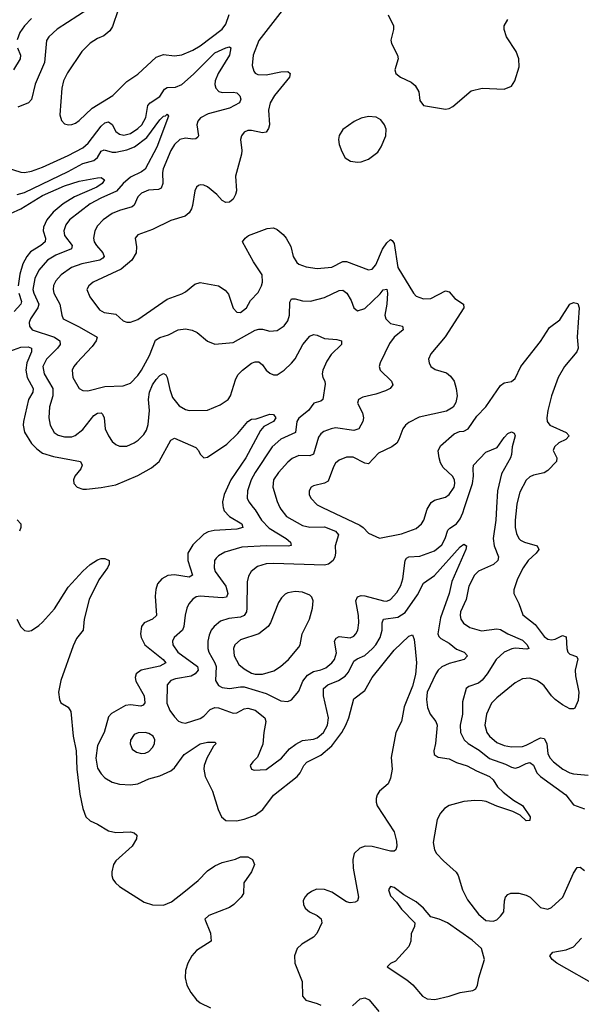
# Model space of a CAD drawing. Header units: inches. Extents: x 1550315 to 1685896, y 510706 to 640504.
# Tile 291 of 452: x 1630945 to 1634012, y 587286 to 592664. Entities that reach past the tile are written whole.
import ezdxf

# ---------------------------------------------------------------- set-up
doc = ezdxf.new("R2010")
doc.units = ezdxf.units.IN
doc.header["$MEASUREMENT"] = 0
doc.layers.add('B6538', color=7, linetype='Continuous')
doc.layers.add('B6539', color=7, linetype='Continuous')

msp = doc.modelspace()

# ---------------------------------------------------------------- linework, layer by layer
at = {"layer": 'B6538', "color": 5}
for points, elevation in [([(1632056.1, 590000), (1632061.4, 589981.4), (1632090, 589950.1), (1632158.8, 589910), (1632164.2, 589890), (1632130, 589880.5), (1632006.3, 589873.7), (1631974.3, 589865.7), (1631950, 589853.3), (1631890, 589796.2), (1631862.6, 589750), (1631862.8, 589710), (1631887.9, 589630), (1631870, 589619.1), (1631790, 589631), (1631752.9, 589627.1), (1631720.3, 589610), (1631697.8, 589582.2), (1631687.7, 589552.3), (1631684.9, 589515.1), (1631691.2, 589408.8), (1631670.3, 589390), (1631624.6, 589370), (1631610.2, 589349.8), (1631604.8, 589310), (1631608, 589290), (1631628.1, 589250), (1631727.9, 589170), (1631742.2, 589150), (1631710, 589133), (1631608.2, 589110), (1631580.3, 589090), (1631574.7, 589070), (1631578.8, 589050), (1631624.7, 588970), (1631627.9, 588932.1), (1631619.5, 588920.5), (1631605.5, 588914.5), (1631550, 588920.9), (1631522.7, 588917.3), (1631446.1, 588873.9), (1631430, 588855.1), (1631405.5, 588770), (1631370, 588698.9), (1631359.9, 588630), (1631370, 588576.2), (1631390, 588544.1), (1631410, 588523.3), (1631450, 588499.3), (1631490, 588488.1), (1631550, 588484), (1631590, 588490.7), (1631650, 588517.5), (1631710, 588533.6), (1631770, 588560.2), (1631790, 588577.8), (1631842.9, 588650), (1631930, 588707.8), (1631970, 588717.5), (1632010, 588717.3), (1632017.3, 588710), (1632004, 588696), (1631966, 588630), (1631951.5, 588590), (1631950.2, 588569.8), (1631958.3, 588530), (1631998.5, 588450), (1632029.4, 588349.4), (1632047.6, 588310), (1632070.2, 588290.2), (1632128.1, 588288.1), (1632170, 588296.1), (1632230, 588319.1), (1632272.7, 588350), (1632331.3, 588428.7), (1632460.3, 588530), (1632476.5, 588550), (1632497, 588590), (1632512.4, 588607.6), (1632590, 588647.1), (1632650, 588698.1), (1632703.8, 588770), (1632726.5, 588810), (1632742, 588850), (1632770, 588954.9), (1632830, 588999.7), (1632869.8, 589070), (1632990, 589220.7), (1633070, 589295.8), (1633090, 589304), (1633098.8, 589278.8), (1633105.4, 589230), (1633111.5, 589150), (1633107.2, 589087.2), (1633090, 589024.2), (1633044.5, 588910), (1633029.6, 588830), (1632998.9, 588770), (1632973.3, 588633.3), (1632979, 588570), (1632970, 588521.2), (1632957.4, 588490), (1632909, 588450), (1632896.9, 588430), (1632892.3, 588410), (1632891.3, 588390), (1632896.5, 588370), (1632990, 588227.3), (1633003.1, 588176.9), (1633004.4, 588150), (1632999.1, 588130), (1632990, 588122.9), (1632970, 588122.3), (1632870, 588148.3), (1632831.3, 588150), (1632801.5, 588138.5), (1632771.7, 588110), (1632763.4, 588076.6), (1632765.8, 588030), (1632794.7, 587870), (1632790.3, 587850), (1632777.3, 587842.7), (1632750, 587839.8), (1632730, 587845.6), (1632650, 587897.4), (1632610, 587913.2), (1632566.2, 587913.8), (1632537.8, 587902.2), (1632514.8, 587885.2), (1632502, 587870), (1632493.4, 587850), (1632494.3, 587830), (1632504.4, 587810), (1632527.4, 587790), (1632570.1, 587770.1), (1632591.7, 587751.7), (1632595.3, 587730), (1632567.8, 587672.2), (1632550, 587651.8), (1632485.5, 587614.5), (1632460.4, 587590), (1632444.9, 587550), (1632447.2, 587510), (1632487.8, 587410), (1632488.4, 587330), (1632508.1, 587308.1), (1632570, 587290.2), (1632590, 587281.6)], 520), ([(1632220.1, 590000), (1632230, 589987.3), (1632265.8, 589930), (1632307.2, 589887.2), (1632399.6, 589830), (1632424.6, 589810), (1632427.3, 589792.7), (1632412, 589788), (1632290, 589790.4), (1632157.8, 589782.2), (1632065.3, 589754.7), (1632030, 589736), (1632017.1, 589722.9), (1632009.1, 589710), (1632006.2, 589670), (1632013, 589650), (1632070.6, 589570), (1632080.7, 589530), (1632073.7, 589510), (1632050, 589505.3), (1631930, 589515.3), (1631909.1, 589510.9), (1631890, 589498.7), (1631867.7, 589472.3), (1631857.2, 589450), (1631847.9, 589412.1), (1631841.7, 589350), (1631833.5, 589330), (1631788.9, 589290), (1631778.5, 589270), (1631781.6, 589250), (1631807.9, 589210), (1631915.4, 589130), (1631920.2, 589110), (1631903.6, 589090), (1631881.1, 589078.9), (1631796.4, 589063.6), (1631770, 589053.9), (1631750.2, 589030), (1631747.8, 588930), (1631765.4, 588890), (1631790, 588855.3), (1631812.4, 588832.4), (1631830, 588824.2), (1631850, 588822), (1631930, 588847.6), (1631950, 588860.2), (1631984.5, 588895.5), (1632010, 588907.3), (1632030, 588905.8), (1632110, 588876.8), (1632130, 588878), (1632170, 588899.3), (1632190, 588903.2), (1632230, 588893.2), (1632283.6, 588850), (1632288.6, 588830), (1632277.8, 588770), (1632273.5, 588706.5), (1632243.8, 588636.2), (1632217.3, 588610), (1632204, 588590), (1632204.9, 588584.9), (1632210.8, 588570.8), (1632224.9, 588564.9), (1632290, 588568.2), (1632375.4, 588630), (1632418.9, 588681.1), (1632452.5, 588707.5), (1632490, 588726.6), (1632550, 588734), (1632570, 588740.9), (1632603.2, 588770), (1632626.3, 588810), (1632631.2, 588850), (1632604.8, 588970), (1632603.8, 589010), (1632628.5, 589030), (1632685.8, 589054.2), (1632721.8, 589078.2), (1632740.3, 589099.7), (1632770, 589160.2), (1632787.3, 589172.7), (1632830, 589191.6), (1632872.4, 589230), (1632890.5, 589250), (1632913.9, 589290), (1632925, 589330), (1632925, 589370), (1632931.4, 589388.6), (1633010, 589400.1), (1633050, 589426.5), (1633117.8, 589522.2), (1633150, 589585.2), (1633210, 589628.8), (1633350, 589785.2), (1633370, 589799.6), (1633384.4, 589790), (1633381.8, 589770), (1633304.4, 589595.6), (1633289.5, 589530), (1633243.5, 589396.5), (1633229.2, 589310), (1633234, 589294), (1633244, 589284), (1633290, 589257.5), (1633330, 589225.9), (1633372.2, 589210), (1633390.2, 589190), (1633371.6, 589168.4), (1633290, 589146.9), (1633250, 589128.5), (1633230.1, 589110), (1633218.1, 589090), (1633170.4, 588990), (1633167, 588950), (1633172.3, 588907.7), (1633187.2, 588870), (1633217.1, 588830), (1633225.1, 588810), (1633216.1, 588710), (1633206.7, 588670), (1633208, 588650), (1633230, 588635.3), (1633290, 588626), (1633330, 588606.6), (1633389.1, 588589.1), (1633440.2, 588560.2), (1633510, 588529.4), (1633530.9, 588510.9), (1633554, 588474), (1633584.8, 588444.8), (1633641.3, 588401.3), (1633691.6, 588371.5), (1633733, 588310), (1633730.3, 588289.7), (1633710, 588287.8), (1633678.6, 588318.6), (1633638.2, 588338.2), (1633550, 588367.1), (1633492.6, 588392.6), (1633470, 588397), (1633430, 588399.5), (1633370, 588394.2), (1633290, 588372), (1633265, 588355), (1633242.4, 588330), (1633225.3, 588294.8), (1633202.3, 588170), (1633210.3, 588130), (1633221.7, 588110), (1633258.7, 588070), (1633327.9, 588007.9), (1633339.6, 587990), (1633364, 587910), (1633390, 587855.5), (1633450, 587777.1), (1633490, 587743.1), (1633530, 587739.1), (1633550, 587747.3), (1633570, 587766.8), (1633589.6, 587790.4), (1633592.4, 587850), (1633598.3, 587870), (1633610, 587884.9), (1633627.4, 587892.6), (1633670, 587892.7), (1633710, 587882), (1633732.2, 587870), (1633790, 587814.9), (1633830, 587806), (1633850, 587814.9), (1633910.8, 587870), (1633970, 588002.6), (1633990, 588033.7), (1634005.6, 588034.4), (1634030, 588016.5)], 540), ([(1632366, 590000), (1632371, 589990), (1632402.6, 589950), (1632490, 589901.7), (1632530, 589892.5), (1632610, 589893), (1632670.2, 589870), (1632686.5, 589850), (1632667.1, 589790), (1632668.8, 589750), (1632665.8, 589730), (1632656.1, 589710), (1632631.5, 589690), (1632610, 589684), (1632330, 589693.6), (1632290, 589691), (1632243.5, 589676.5), (1632209.5, 589650.5), (1632194.8, 589625.2), (1632186.3, 589593.7), (1632185.4, 589450), (1632182.9, 589430), (1632171.5, 589410), (1632150, 589399.6), (1632086.1, 589393.9), (1632042.2, 589377.8), (1632006, 589350), (1631990.7, 589329.3), (1631978.6, 589301.4), (1631971.5, 589270), (1631971.4, 589230), (1631976.8, 589210), (1632010.6, 589150.6), (1632017.2, 589130), (1632014.7, 589054.7), (1632030, 589027.8), (1632050, 589017), (1632090, 589010.1), (1632150, 589019.8), (1632170, 589018.9), (1632290, 588983.6), (1632370, 588943.2), (1632410, 588939.6), (1632430, 588948.9), (1632470, 588995.6), (1632491.9, 589050), (1632516.3, 589083.7), (1632550, 589103.6), (1632590, 589112.4), (1632616.5, 589123.5), (1632649.1, 589150), (1632664.5, 589170), (1632675.1, 589204.9), (1632664.9, 589270), (1632673.8, 589286.2), (1632690, 589294.5), (1632750, 589287.4), (1632770, 589297.3), (1632780.8, 589310), (1632790.6, 589330), (1632796.8, 589370), (1632795.2, 589410), (1632780.9, 589490), (1632789, 589511), (1632810, 589518.4), (1632830, 589517.1), (1632931, 589489), (1632950, 589488.4), (1632970, 589496.6), (1633005.3, 589534.7), (1633026.6, 589573.4), (1633037.7, 589610), (1633049.9, 589710), (1633058.1, 589721.9), (1633070, 589730.1), (1633130, 589733.1), (1633210, 589762.6), (1633250, 589795), (1633268.9, 589830), (1633283.9, 589876.1), (1633293.1, 589886.9), (1633330.5, 589910), (1633350, 589937.6), (1633364.3, 589970), (1633374.2, 590000)], 560), ([(1632599.2, 590000), (1632802.6, 589902.6), (1632821.3, 589890), (1632850, 589859.5), (1632910, 589832), (1633030, 589856.3), (1633110, 589885.4), (1633138.7, 589910), (1633151.9, 589930), (1633170, 589990.6), (1633175.8, 590000)], 580), ([(1633548.8, 590000), (1633545, 589930), (1633530.1, 589830), (1633536.2, 589790), (1633558.9, 589730), (1633556.5, 589710), (1633532.2, 589687.8), (1633450, 589652.4), (1633429.4, 589630), (1633398.3, 589570), (1633382.9, 589497.2), (1633353, 589430), (1633350.2, 589410), (1633353.6, 589390), (1633368, 589368), (1633403.1, 589343.1), (1633466.5, 589326.5), (1633550, 589337.3), (1633570, 589333.8), (1633610, 589309.5), (1633690, 589273.9), (1633715.9, 589250), (1633725.5, 589230), (1633715.1, 589224.9), (1633650.6, 589230.6), (1633632, 589228), (1633590.2, 589210), (1633547.5, 589170), (1633498.3, 589090), (1633470, 589055.4), (1633450, 589040.2), (1633398.2, 589021.8), (1633382.6, 589010), (1633362.4, 588937.6), (1633363.6, 588870), (1633350.1, 588810), (1633352.9, 588770), (1633372.7, 588730), (1633394.7, 588710), (1633454.7, 588674.7), (1633510, 588629.1), (1633597.9, 588597.9), (1633630, 588581), (1633650, 588575.4), (1633670, 588580.2), (1633710, 588601.4), (1633730, 588606.2), (1633750, 588591.3), (1633770, 588550.2), (1633788.4, 588530), (1633927.9, 588430), (1633970, 588374.4), (1634030, 588352.9)], 560), ([(1633658.2, 590000), (1633650.1, 589930.1), (1633650.1, 589890), (1633657.3, 589857.3), (1633670.1, 589830.1), (1633680.5, 589820.5), (1633701.6, 589810), (1633770.6, 589790.6), (1633779.2, 589770), (1633765.8, 589750), (1633721.9, 589710), (1633694.4, 589670), (1633663.5, 589610), (1633642.8, 589550), (1633643.6, 589530), (1633670, 589474.4), (1633692.3, 589412.3), (1633759.7, 589359.7), (1633810, 589295), (1633830, 589280.5), (1633850, 589276.6), (1633870, 589280.8), (1633910, 589299.3), (1633930, 589292.4), (1633932.4, 589230), (1633938.2, 589210), (1633950, 589198.8), (1633985.2, 589185.2), (1633993.2, 589173.2), (1633978.9, 589110), (1633980.7, 589080.7), (1633999, 588990), (1633994.3, 588945.7), (1633975.9, 588904.1), (1633970, 588898.7), (1633950, 588899.7), (1633910, 588920.9), (1633869.7, 588950), (1633849.8, 588970), (1633810, 589026), (1633790, 589042.4), (1633770, 589054.6), (1633730, 589067.7), (1633690, 589063.9), (1633650, 589041.5), (1633550, 588958.8), (1633522.2, 588930), (1633493.4, 588870), (1633485.8, 588810), (1633496.8, 588770), (1633510.2, 588750), (1633550, 588716.6), (1633590, 588699.6), (1633630, 588692.6), (1633690, 588694.6), (1633710, 588700.6), (1633790, 588741.9), (1633810, 588737.2), (1633823.7, 588710), (1633830, 588653), (1633842.3, 588630), (1633860.6, 588610), (1633911.1, 588570), (1633950, 588549.5), (1633970, 588545.1), (1634050, 588537.8)], 580), ([(1630930, 589931.6), (1630950.2, 589910), (1630951.3, 589890), (1630943.2, 589870)], 480), ([(1630928.4, 589390), (1630950, 589348), (1630970, 589328.3), (1630990, 589323), (1631010, 589328.1), (1631050, 589355.5), (1631070, 589372.4), (1631133.9, 589446.1), (1631210, 589564.1), (1631290, 589651.5), (1631330, 589687.2), (1631370, 589713.6), (1631390, 589720.3), (1631410, 589720.4), (1631432.4, 589710), (1631433.4, 589690), (1631424, 589670), (1631376.6, 589603.4), (1631323.7, 589496.3), (1631297.5, 589390), (1631291.6, 589330), (1631255.8, 589284.2), (1631236, 589244), (1631170, 589055.1), (1631156.9, 588990), (1631162.4, 588950), (1631170, 588932.3), (1631210, 588908.4), (1631224.3, 588884.3), (1631237.3, 588750), (1631252.2, 588670), (1631256.6, 588570), (1631273.9, 588433.9), (1631290, 588355.3), (1631306.3, 588310), (1631330, 588287.2), (1631370, 588269.3), (1631430, 588232.7), (1631470, 588224), (1631550, 588227.7), (1631570, 588223.1), (1631584.4, 588210), (1631582.4, 588190), (1631558.6, 588150), (1631470.2, 588070), (1631457.8, 588050), (1631448, 588010), (1631447.8, 587990), (1631454, 587970), (1631467.7, 587950), (1631490.1, 587930), (1631624, 587844), (1631670, 587829.4), (1631730, 587826.5), (1631773.9, 587846.1), (1631842, 587898), (1631918.6, 587961.4), (1631970, 588014.6), (1632010, 588042.5), (1632050, 588060.2), (1632122.4, 588077.6), (1632151.4, 588091.4), (1632190.4, 588090.4), (1632216.7, 588076.7), (1632227.7, 588050), (1632210.3, 588010), (1632168.4, 587950), (1632167.2, 587890), (1632154.9, 587870), (1632114.5, 587830), (1632090, 587814.9), (1631978.4, 587770), (1631955.3, 587750), (1631986.5, 587673.5), (1631990.2, 587630), (1631910, 587579.4), (1631883.9, 587550), (1631862.1, 587510), (1631850.7, 587470), (1631848.5, 587430), (1631858.2, 587390), (1631879.3, 587350), (1631910, 587310.8), (1631930, 587294.4), (1631986.6, 587266.6)], 480), ([(1634110, 587379.4), (1633877.6, 587510), (1633853.6, 587530), (1633839.5, 587550), (1633857.2, 587570), (1633930, 587582.6), (1633970, 587599), (1634012.8, 587647.2)], 520), ([(1632763.2, 587276.8), (1632803.8, 587316.2), (1632830, 587321.6), (1632854, 587310), (1632906.9, 587246.9)], 520)]:
    msp.add_lwpolyline(points, dxfattribs=dict(at, elevation=elevation))
for points, elevation in [([(1632450, 589540.5), (1632410, 589534), (1632394.6, 589525.4), (1632374, 589506), (1632358.9, 589481.1), (1632314.9, 589370), (1632301.5, 589350), (1632250.1, 589309.9), (1632150, 589277), (1632120.2, 589250), (1632113, 589230), (1632115.6, 589190), (1632141.9, 589141.9), (1632170, 589117.3), (1632210, 589095.1), (1632231, 589089), (1632270, 589088.4), (1632332.5, 589107.5), (1632369.6, 589130), (1632412.8, 589170), (1632470, 589236.3), (1632476.9, 589250), (1632488.3, 589310), (1632526.6, 589390), (1632543.1, 589450), (1632547.1, 589490), (1632540.5, 589510), (1632530, 589519.7), (1632490, 589536)], 580), ([(1631630, 588769.7), (1631591.8, 588768.2), (1631570, 588758.7), (1631550, 588728), (1631548, 588708), (1631559.6, 588679.6), (1631582.6, 588662.6), (1631610, 588655.2), (1631630, 588656.9), (1631650, 588666), (1631672, 588690), (1631680.4, 588710), (1631683, 588730), (1631674, 588750), (1631650, 588764.2)], 540), ([(1632970, 587929), (1632959.1, 587910), (1632970, 587878.8), (1633003.4, 587843.4), (1633030, 587805.5), (1633102.8, 587730), (1633101, 587710), (1633082, 587670), (1633080.7, 587630), (1633070, 587602), (1632998, 587522), (1632970, 587508), (1632952, 587490), (1633059.9, 587419.9), (1633091.8, 587391.8), (1633144.9, 587330), (1633170, 587315.8), (1633211.8, 587311.8), (1633290, 587329.3), (1633350, 587349.2), (1633419.1, 587360.9), (1633435.1, 587370), (1633445.1, 587390), (1633451.8, 587430), (1633482.9, 587530), (1633467, 587590), (1633416.6, 587636.6), (1633281.2, 587730), (1633235.3, 587750), (1633190, 587762.7), (1633149.6, 587810), (1633110, 587844.7), (1633043.5, 587883.5), (1632990, 587923.7)], 540)]:
    msp.add_lwpolyline(points, close=True, dxfattribs=dict(at, elevation=elevation))
at = {"layer": 'B6539', "color": 5}
for points, elevation in [([(1631318.6, 592721.4), (1631150, 592611.8), (1631104, 592570), (1631090.2, 592550), (1631080.5, 592430), (1631030, 592311.5), (1631010, 592228.3), (1630992.9, 592210), (1630934.1, 592185.9)], 560), ([(1631482.9, 592717.1), (1631452.3, 592627.7), (1631437.4, 592602.6), (1631404.5, 592575.5), (1631370, 592560.9), (1631330, 592536.1), (1631283.5, 592490), (1631206.2, 592373.8), (1631184, 592330), (1631174.3, 592290), (1631164.7, 592144.7), (1631173.4, 592113.4), (1631190, 592095.5), (1631210.4, 592090.4), (1631230, 592091.8), (1631250, 592099.6), (1631270, 592113.1), (1631339.9, 592180.1), (1631453.5, 592250), (1631530, 592326), (1631590, 592366.3), (1631690, 592459.1), (1631730, 592473.2), (1631790, 592467.5), (1631830, 592471.9), (1631890, 592497.1), (1631930, 592521.7), (1632050, 592611.6), (1632070, 592640.2), (1632088.1, 592691.9)], 580), ([(1632391.6, 592730), (1632251.6, 592550), (1632219.7, 592470), (1632214.7, 592414.7), (1632223.1, 592383.1), (1632231.3, 592371.3), (1632244.6, 592364.6), (1632290, 592362.3), (1632370, 592378.9), (1632410, 592380.2), (1632421.5, 592370), (1632418.2, 592350), (1632337.1, 592250), (1632311.8, 592210), (1632302.7, 592170), (1632309.5, 592090), (1632303.8, 592070), (1632290.1, 592049.9), (1632270, 592045.3), (1632210, 592059.7), (1632190, 592059.6), (1632170, 592049.4), (1632156.4, 592030), (1632150.4, 592009.7), (1632157.3, 591950), (1632155.5, 591930), (1632123, 591810), (1632128.9, 591730), (1632124.2, 591710), (1632110, 591684.5), (1632090, 591666.6), (1632070, 591666), (1632050, 591677), (1632021.6, 591710), (1631970, 591751.8), (1631950, 591760.9), (1631930, 591762.7), (1631921.1, 591758.9), (1631910, 591749), (1631900.5, 591730), (1631889, 591650), (1631883.6, 591630), (1631871.1, 591608.9), (1631848.6, 591591.4), (1631770, 591567.1), (1631670, 591517.8), (1631590.4, 591489.6), (1631574.8, 591470), (1631583.4, 591423.4), (1631580.2, 591390), (1631557.2, 591350), (1631498.2, 591301.8), (1631346.7, 591230), (1631322, 591210), (1631312.2, 591190), (1631327.4, 591150), (1631379.7, 591079.7), (1631405.2, 591065.2), (1631470, 591055.9), (1631510, 591019.5), (1631530, 591011.3), (1631550, 591012.1), (1631590, 591026.8), (1631750, 591138), (1631830, 591167.2), (1631850, 591178), (1631900.7, 591219.3), (1631930, 591228.5), (1632030.2, 591210.2), (1632066.6, 591186.6), (1632085.5, 591165.5), (1632110, 591087.7), (1632130, 591066), (1632150, 591065.3), (1632182.9, 591090), (1632205.6, 591130), (1632246.8, 591173.2), (1632265.7, 591210), (1632270.9, 591230), (1632268.3, 591270), (1632222.2, 591342.2), (1632162, 591450), (1632175.3, 591470), (1632195.1, 591484.9), (1632297.1, 591522.9), (1632330, 591527.7), (1632350, 591517.7), (1632384.2, 591490), (1632400.8, 591470), (1632425.6, 591425.6), (1632437.5, 591370), (1632458.4, 591338.4), (1632470, 591329.3), (1632510, 591313.5), (1632570, 591305.7), (1632650, 591313.1), (1632710, 591343.7), (1632730, 591342.5), (1632850, 591297.3), (1632870, 591301.5), (1632890, 591324.2), (1632926.8, 591410), (1632950, 591445.8), (1632970, 591464.2), (1632978.6, 591458.6), (1632990, 591442), (1633010.1, 591310.1), (1633095.3, 591170), (1633110, 591154.3), (1633150, 591139.7), (1633190, 591141), (1633270, 591183.6), (1633290, 591177.4), (1633320.7, 591140.7), (1633368.5, 591110), (1633370.3, 591090), (1633268.2, 590931.8), (1633190, 590839.3), (1633178, 590810), (1633180.5, 590790), (1633190.7, 590770), (1633213.8, 590753.8), (1633275.6, 590735.6), (1633297.7, 590717.7), (1633316.9, 590690), (1633329, 590650), (1633333.1, 590610), (1633326.8, 590573.2), (1633312.6, 590547.4), (1633275.3, 590524.8), (1633127.3, 590492.7), (1633070, 590463.5), (1633052.4, 590450), (1633038, 590430), (1633016, 590370), (1633003.7, 590350), (1632977.1, 590330), (1632904.4, 590295.6), (1632850, 590238.5), (1632830, 590241.4), (1632766.2, 590273.8), (1632730, 590273.6), (1632690, 590258.8), (1632670, 590241), (1632658, 590222), (1632630, 590143.1), (1632610, 590131.8), (1632550, 590117.7), (1632537.1, 590110), (1632525.3, 590090), (1632524.9, 590070), (1632534, 590050), (1632570, 590014), (1632599.2, 590000)], 580), ([(1631009.4, 592670), (1630970, 592630.6), (1630946.1, 592593.9), (1630930, 592554)], 540), ([(1632957.3, 592690), (1632986.5, 592630), (1632986.9, 592610), (1632971.8, 592551.8), (1632974.9, 592534.9), (1633008.5, 592470), (1633012.4, 592450), (1632993.4, 592390), (1632999.1, 592370), (1633024, 592350), (1633082.9, 592322.9), (1633104.4, 592304.4), (1633125.5, 592270), (1633130, 592222), (1633150, 592196), (1633270, 592174.8), (1633290, 592178.8), (1633310, 592190.8), (1633410, 592275.5), (1633470, 592290.4), (1633590, 592284), (1633630, 592301), (1633649.6, 592330.4), (1633673.1, 592406.9), (1633671.2, 592450), (1633656.4, 592490), (1633603.6, 592570), (1633591.5, 592610), (1633590, 592631), (1633610, 592665.5)], 620), ([(1630829.5, 591869.5), (1630950, 591831.9), (1630970, 591829.4), (1631010, 591837.3), (1631070, 591858.5), (1631210, 591921.9), (1631290, 591964.2), (1631317.8, 591990), (1631390, 592082.6), (1631410, 592100.4), (1631430, 592106.6), (1631450, 592092.3), (1631470, 592053.6), (1631490, 592038.6), (1631514, 592034), (1631550, 592043.3), (1631590, 592069.5), (1631610.9, 592090), (1631634, 592130), (1631645, 592195), (1631656.4, 592210), (1631710, 592245), (1631734.7, 592285.3), (1631750, 592294.2), (1631795, 592295), (1631830, 592309.3), (1631894.3, 592365.7), (1632010, 592482.4), (1632070.2, 592510.2), (1632090, 592516.1), (1632098, 592510), (1632090.7, 592470), (1632029, 592371), (1632012.9, 592330), (1632010.2, 592310), (1632015, 592290), (1632032.2, 592272.2), (1632050, 592266.8), (1632110, 592268.1), (1632130, 592264.2), (1632147.6, 592247.6), (1632151.6, 592230), (1632146, 592210), (1632090, 592181.4), (1631973.4, 592150), (1631932, 592128), (1631918.2, 592110), (1631912.9, 592090), (1631920.8, 592030), (1631917.4, 592022.6), (1631906, 592014), (1631890, 592011.7), (1631850, 592017), (1631818.4, 592010), (1631790, 591982), (1631770.8, 591950), (1631728, 591850), (1631723.9, 591830), (1631726, 591770), (1631716.9, 591743.1), (1631702.9, 591737.1), (1631647.7, 591732.3), (1631610, 591716.8), (1631590, 591696), (1631569.6, 591650.4), (1631558.6, 591641.4), (1631490, 591622.5), (1631450, 591604.7), (1631400.2, 591570), (1631370, 591538), (1631355, 591510), (1631346.9, 591470), (1631351.4, 591450), (1631363.3, 591430), (1631398, 591390), (1631405.4, 591370), (1631398.3, 591361.7), (1631381.7, 591350), (1631284.9, 591330), (1631227.9, 591310), (1631170.5, 591269.5), (1631142.9, 591237.1), (1631130, 591212.8), (1631126.9, 591190), (1631131.5, 591170), (1631164, 591110), (1631174, 591050), (1631181.7, 591030), (1631270, 590987), (1631367.6, 590930), (1631362, 590910), (1631340.3, 590879.7), (1631256.2, 590790), (1631240.2, 590770), (1631232.1, 590750), (1631235.6, 590710), (1631270.2, 590650.2), (1631290, 590638.5), (1631317.2, 590637.2), (1631410, 590659.6), (1631510, 590664), (1631550, 590679.3), (1631590, 590720.2), (1631610, 590749.3), (1631654.2, 590830), (1631686.9, 590913.1), (1631710, 590928.6), (1631758.1, 590941.9), (1631810, 590970.2), (1631850, 590975.9), (1631887.4, 590967.4), (1631914.7, 590954.7), (1631970, 590907.4), (1632010, 590892.3), (1632110, 590900.8), (1632230, 590968.8), (1632250, 590974), (1632270, 590973.4), (1632310, 590962.3), (1632350, 590966.2), (1632388.8, 590991.2), (1632410, 591019.5), (1632418.4, 591050), (1632419.5, 591120.5), (1632430, 591139.7), (1632450, 591139.5), (1632490, 591127.6), (1632533.7, 591126.3), (1632610, 591146.8), (1632690, 591185.2), (1632710, 591186.7), (1632732.2, 591170), (1632754.4, 591130), (1632769.3, 591089.3), (1632790, 591074.6), (1632830, 591086.7), (1632913.4, 591166.6), (1632930, 591187.6), (1632950, 591191.6), (1632954, 591170), (1632950.6, 591110), (1632939.8, 591050), (1632944.2, 591030), (1632970, 591004.9), (1633036.3, 590990), (1633039.3, 590970), (1632990.1, 590929.9), (1632964, 590896), (1632914, 590790), (1632908.8, 590770), (1632913.7, 590750), (1632976, 590690), (1632982, 590670), (1632968.4, 590650), (1632942.9, 590637.1), (1632890, 590618), (1632818.2, 590601.8), (1632794.9, 590590), (1632788.9, 590570), (1632816.6, 590516.6), (1632822.9, 590490), (1632818, 590470), (1632797.3, 590430), (1632770, 590419.2), (1632670, 590433.7), (1632645.5, 590430), (1632605.7, 590414.3), (1632590, 590402.7), (1632575.9, 590384.1), (1632549.5, 590290.5), (1632530, 590281), (1632470, 590282.9), (1632433.7, 590266.3), (1632410, 590247.1), (1632357.5, 590190), (1632331, 590150), (1632328, 590110), (1632350, 590032.4), (1632366, 590000)], 560), ([(1630932.1, 592510), (1630949.5, 592470), (1630948.1, 592450), (1630910.1, 592390)], 540), ([(1630930, 591709.1), (1630970, 591720.3), (1631210, 591834.4), (1631290, 591879.2), (1631350, 591894.7), (1631369.2, 591910.8), (1631390, 591946.7), (1631406, 591954), (1631450, 591941.3), (1631470, 591940.6), (1631530, 591952.4), (1631571, 591969), (1631638.6, 592021.4), (1631710, 592116.3), (1631730, 592136.6), (1631741.1, 592138.9), (1631750, 592147.7), (1631757.5, 592137.5), (1631692.9, 591967.1), (1631630, 591847.9), (1631610, 591832.5), (1631550, 591803.9), (1631510.1, 591770), (1631473.3, 591726.7), (1631388.4, 591690), (1631330, 591657.8), (1631216.9, 591570), (1631196, 591544), (1631185, 591510), (1631190, 591484.9), (1631231.8, 591430), (1631227.1, 591412.9), (1631141.5, 591378.5), (1631095.8, 591350), (1631050, 591295.3), (1631028.2, 591250), (1631017.2, 591190), (1631021, 591170), (1631049, 591110), (1631044.2, 591090), (1631003.3, 591030), (1630996.3, 591010), (1630997.4, 590990), (1631013.1, 590970), (1631135.2, 590930), (1631163.8, 590910), (1631165.2, 590890), (1631151, 590870), (1631090.8, 590810), (1631071.8, 590770), (1631078.1, 590730), (1631125.1, 590650), (1631126.5, 590610), (1631107.4, 590550), (1631103, 590490), (1631111.3, 590450), (1631133.7, 590410), (1631154.9, 590394.9), (1631190, 590384.6), (1631230, 590386.2), (1631247.4, 590392.6), (1631290, 590425.1), (1631350, 590502.2), (1631370, 590514.5), (1631390, 590515.8), (1631397.4, 590510), (1631405.4, 590490), (1631412.3, 590430), (1631429.4, 590390), (1631450, 590359.6), (1631470, 590342.8), (1631490, 590334.2), (1631530, 590335.2), (1631570, 590352.9), (1631592.1, 590367.9), (1631622, 590398), (1631637.4, 590422.6), (1631646.5, 590453.5), (1631653.8, 590530), (1631648, 590590), (1631652.9, 590630), (1631670, 590668.9), (1631690, 590699.1), (1631710, 590720.9), (1631730, 590732), (1631743.4, 590723.4), (1631749.2, 590709.2), (1631764, 590644), (1631779.4, 590599.4), (1631815.6, 590555.6), (1631850, 590534.2), (1631870, 590528.4), (1631970, 590530.2), (1632039.4, 590560.6), (1632083, 590590), (1632095.3, 590610), (1632123.4, 590696.6), (1632136.8, 590723.2), (1632161.1, 590750), (1632210, 590787.7), (1632230, 590795.6), (1632250, 590794.9), (1632270, 590779.3), (1632290, 590750.5), (1632310, 590732.7), (1632330, 590724.4), (1632350, 590724.9), (1632390, 590748.8), (1632430, 590787.4), (1632450, 590811.7), (1632491.6, 590890), (1632530, 590936), (1632550, 590944.2), (1632570, 590940.9), (1632610, 590922), (1632676.8, 590916.8), (1632702, 590910), (1632701.7, 590890), (1632644.9, 590835.1), (1632621.7, 590798.3), (1632600.5, 590750), (1632595.8, 590730), (1632600.3, 590710), (1632611.6, 590690), (1632612.8, 590672.8), (1632601.1, 590590), (1632590, 590579.7), (1632551.3, 590568.7), (1632522, 590530), (1632470, 590486.6), (1632458.3, 590470), (1632451.8, 590408.2), (1632370, 590372), (1632322.7, 590330), (1632230.1, 590190), (1632209.5, 590150), (1632188.6, 590090), (1632187.6, 590050), (1632196.5, 590030), (1632220.1, 590000)], 540), ([(1630894.1, 591605.9), (1630950, 591630.5), (1631070, 591703.3), (1631190, 591756.3), (1631270, 591781.2), (1631370, 591801), (1631390, 591801.5), (1631408.4, 591790), (1631394.3, 591770), (1631365.8, 591750), (1631244.2, 591695.8), (1631182.2, 591657.8), (1631127.5, 591612.5), (1631093.6, 591570), (1631074.7, 591530), (1631072.3, 591510), (1631086.4, 591470), (1631083.2, 591450), (1631059.4, 591430), (1631004, 591396), (1630983.1, 591370), (1630962.4, 591330), (1630946.2, 591273.8), (1630936.5, 591210)], 520), ([(1630940.3, 591170), (1630954.8, 591125.2), (1630950.6, 591110), (1630914.3, 591070)], 520), ([(1633175.8, 590000), (1633192.7, 590027.3), (1633210, 590040.3), (1633270, 590055.5), (1633290.7, 590070), (1633317.3, 590110), (1633321.4, 590130), (1633319, 590150), (1633308.6, 590170), (1633258.1, 590218.1), (1633243.8, 590243.8), (1633235, 590270), (1633231, 590309), (1633243.3, 590336.7), (1633317.7, 590402.3), (1633346.3, 590413.7), (1633370, 590417.1), (1633394.5, 590430), (1633442.2, 590497.7), (1633490, 590548.5), (1633570, 590666.4), (1633590, 590680.4), (1633630, 590688.2), (1633650, 590704.9), (1633682.4, 590770), (1633790, 590906.7), (1633837.6, 590982.4), (1633895, 591025), (1633950, 591110.4), (1633970, 591118.4), (1633992.9, 591112.9), (1633999.5, 591090), (1633990.2, 590930), (1633995.2, 590870), (1633988.2, 590850), (1633919.8, 590770), (1633886.1, 590710), (1633850, 590609.6), (1633828.3, 590530), (1633823.5, 590490), (1633826, 590470), (1633840.3, 590450), (1633928.7, 590410), (1633945.7, 590390), (1633928.4, 590371.6), (1633890, 590352.4), (1633866.2, 590330), (1633858.9, 590310), (1633877.6, 590270), (1633876.9, 590250), (1633830, 590201.6), (1633810, 590188.2), (1633750, 590176.5), (1633730, 590167.1), (1633710, 590148), (1633676, 590084), (1633660.4, 590019.6), (1633658.2, 590000)], 580), ([(1630870, 590846.3), (1630950, 590875.1), (1630990, 590877.7), (1631009.1, 590870), (1631008.4, 590850), (1630983, 590790), (1630978.2, 590750), (1630985.6, 590710), (1631018.4, 590650), (1631015.6, 590630), (1630993.1, 590590), (1630964.6, 590470), (1630963, 590450), (1630971.3, 590411.3), (1631010, 590349), (1631039.1, 590319.1), (1631070, 590297.1), (1631130, 590277.6), (1631276.3, 590250), (1631286, 590230), (1631277.7, 590210), (1631246, 590170), (1631238, 590150), (1631240.4, 590130), (1631259.1, 590110), (1631290, 590099.6), (1631310, 590099), (1631390, 590108.1), (1631470, 590124.1), (1631590, 590174.3), (1631663.9, 590216.1), (1631706.4, 590250), (1631770, 590368), (1631790, 590378.9), (1631906.9, 590326.9), (1631921.3, 590310), (1631930.3, 590290.3), (1631950, 590270.6), (1631970, 590274.9), (1632075.2, 590344.8), (1632136.9, 590403.1), (1632190, 590468.7), (1632210, 590481.3), (1632236.1, 590483.9), (1632310, 590508.8), (1632330, 590508), (1632343.1, 590490), (1632331.5, 590470), (1632278.5, 590441.5), (1632260.5, 590419.5), (1632179.1, 590270), (1632098.1, 590150), (1632061.7, 590070), (1632053.2, 590030), (1632053.3, 590010), (1632056.1, 590000)], 520), ([(1633374.2, 590000), (1633417.5, 590130), (1633424.1, 590170), (1633420.5, 590210), (1633423.5, 590230), (1633490, 590302.3), (1633553.1, 590326.9), (1633590, 590381.6), (1633610, 590403), (1633630, 590413.4), (1633645.2, 590405.2), (1633651.3, 590391.3), (1633634.2, 590330), (1633630.3, 590289.7), (1633625.3, 590270), (1633575.9, 590184.1), (1633553.6, 590090), (1633548.8, 590000)], 560)]:
    msp.add_lwpolyline(points, dxfattribs=dict(at, elevation=elevation))
at = {"layer": 'B6539', "color": 5, "elevation": 620}
msp.add_lwpolyline([(1632850, 592135.6), (1632810, 592125.6), (1632771.9, 592108.1), (1632710, 592063.7), (1632688.9, 592031.1), (1632685.7, 592010), (1632690, 591982), (1632703.4, 591943.4), (1632722.8, 591910), (1632750.6, 591890.6), (1632790, 591885.5), (1632810, 591888.2), (1632850, 591903), (1632900.1, 591939.9), (1632919.5, 591970), (1632944.5, 592030), (1632946.6, 592066.6), (1632937.2, 592090), (1632916.2, 592116.2), (1632891.6, 592131.6)], close=True, dxfattribs=at)

doc.saveas('drawing.dxf')
